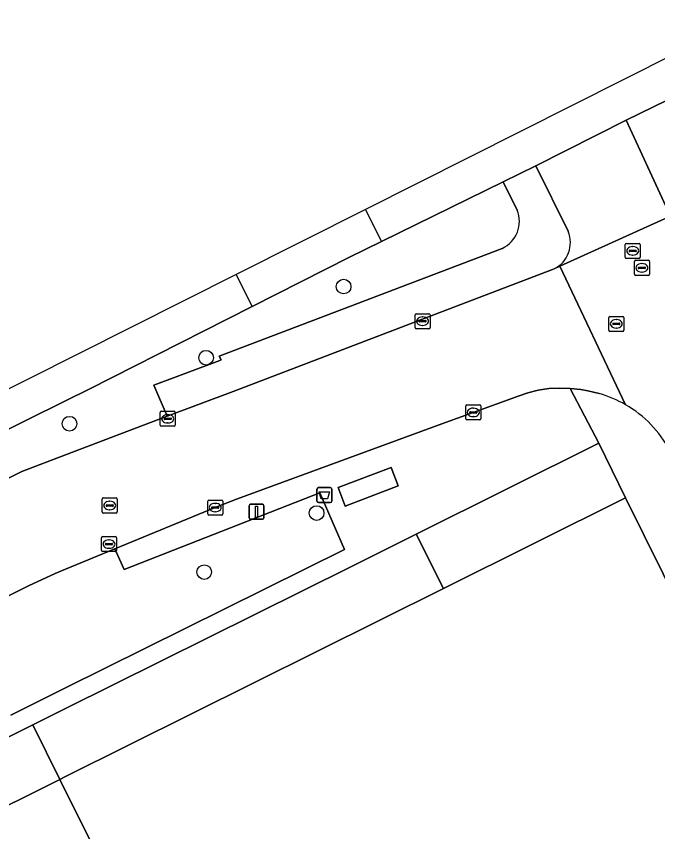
# Model space of a CAD drawing. Extents: x 157793 to 159380, y 380877 to 382313.
# Drawn here: x 157996.7 to 158039.4, y 381513 to 381567.3 of the extents above; entities that cross this region are included whole.
import ezdxf

# ---------------------------------------------------------------- set-up
doc = ezdxf.new("R2010")
doc.units = 0
for name, color, linetype in [('IMGEO_Afvalbak', 7, 'Continuous'), ('IMGEO_Berm_groen', 7, 'Continuous'), ('IMGEO_Boom', 7, 'Continuous'), ('IMGEO_Fietspad_gesloten', 7, 'Continuous'), ('IMGEO_Groenvoorziening', 7, 'Continuous'), ('IMGEO_Kolk', 7, 'Continuous'), ('IMGEO_Lichtmast', 7, 'Continuous'), ('IMGEO_OVBaan_gesloten', 7, 'Continuous'), ('IMGEO_Pand', 7, 'Continuous'), ('IMGEO_Rijbaan_lokaal_gesloten', 7, 'Continuous'), ('IMGEO_Rioolput', 7, 'Continuous'), ('IMGEO_Voetpad_gesloten', 7, 'Continuous'), ('IMGEO_Voetpad_open', 7, 'Continuous')]:
    doc.layers.add(name, color=color, linetype=linetype)

msp = doc.modelspace()

# ---------------------------------------------------------------- linework, layer by layer
at = {"layer": 'IMGEO_Afvalbak'}
for p, q in [((158016.735, 381534.976), (158016.735, 381535.776)), ((158016.735, 381535.776), (158016.735, 381534.976)), ((158016.835, 381535.876), (158017.625, 381535.876)), ((158017.625, 381535.876), (158016.835, 381535.876)), ((158017.725, 381535.776), (158017.725, 381534.976)), ((158017.725, 381534.976), (158017.725, 381535.776)), ((158017.625, 381534.876), (158016.835, 381534.876)), ((158016.835, 381534.876), (158017.625, 381534.876))]:
    msp.add_line(p, q, dxfattribs=at)
msp.add_lwpolyline([(158016.878, 381535.59), (158017.582, 381535.59), (158017.433, 381535.12), (158017.027, 381535.12), (158016.878, 381535.59)], dxfattribs=at)
for centre, start, end in [((158016.835, 381535.776), 90, 180), ((158016.835, 381535.776), 90, 180), ((158017.625, 381535.776), 0, 90), ((158017.625, 381535.776), 360, 90), ((158016.835, 381534.976), 180, 270), ((158016.835, 381534.976), 180, 270), ((158017.625, 381534.976), 270, 0), ((158017.625, 381534.976), 270, 0)]:
    msp.add_arc(centre, 0.1, start, end, dxfattribs=at)
at = {"layer": 'IMGEO_Berm_groen'}
for points in [[(158030.062, 381554.361), (158029.124, 381556.244), (158021.029, 381552.268), (158018.899, 381551.222), (158012.424, 381547.944), (158009.187, 381546.305), (158001.566, 381542.423), (158000, 381541.65), (157971.24, 381527.41), (157957.38, 381520.614), (157953.843, 381518.898), (157952.329, 381517.993), (157951.377, 381517.259), (157949.599, 381515.303), (157948.563, 381513.938), (157948.387, 381513.432), (157948.455, 381513.188), (157948.583, 381513.022), (157948.992, 381513.034), (157949.467, 381513.314), (157972.452, 381524.691)], [(157997.095, 381536.942), (158000, 381538.05), (158006.762, 381540.629), (158005.882, 381542.689), (158010.276, 381544.348), (158010.357, 381544.379), (158010.231, 381544.624), (158029.072, 381551.811)], [(157988.366, 381532.506), (157989.033, 381532.928), (157989.337, 381533.071), (157997.095, 381536.942)], [(157996.349, 381520.716), (158000, 381522.532), (158018.563, 381531.762), (158016.931, 381535.529), (158003.906, 381530.411), (158003.273, 381531.785), (158000, 381530.433), (157999.312, 381530.149), (157997.534, 381529.339), (157993.15, 381527.148), (157992.568, 381526.857), (157992.209, 381526.676)]]:
    msp.add_lwpolyline(points, dxfattribs=at)
msp.add_arc((158028.236, 381553.603), 1.977, 295.0077, 22.5564, dxfattribs=at)
at = {"layer": 'IMGEO_Boom'}
for centre in [(158018.51, 381549.268), (158009.358, 381544.524), (158000.261, 381540.13), (158016.711, 381534.177), (158009.232, 381530.244)]:
    msp.add_circle(centre, 0.489, dxfattribs=at)
at = {"layer": 'IMGEO_Fietspad_gesloten'}
for points in [[(158019.964, 381554.4), (158021.029, 381552.268), (158029.124, 381556.244), (158031.318, 381557.315), (158037.323, 381560.359), (158040.921, 381562.098), (158041.112, 381562.19), (158046.796, 381565.057), (158045.688, 381567.268), (158040.554, 381564.763)], [(158011.362, 381550.071), (158012.424, 381547.944), (158018.899, 381551.222), (158021.029, 381552.268), (158019.964, 381554.4)]]:
    msp.add_lwpolyline(points, close=True, dxfattribs=at)
for points in [[(158011.362, 381550.071), (157952.198, 381520.293), (157945.939, 381511.88)], [(157947.975, 381512.633), (157948.992, 381513.034), (157948.583, 381513.022), (157948.455, 381513.188), (157948.387, 381513.432), (157948.563, 381513.938), (157949.599, 381515.303), (157951.377, 381517.259), (157952.329, 381517.993), (157953.843, 381518.898), (157957.38, 381520.614), (157971.24, 381527.41), (158000, 381541.65), (158001.566, 381542.423), (158009.187, 381546.305), (158012.424, 381547.944), (158011.362, 381550.071)]]:
    msp.add_lwpolyline(points, dxfattribs=at)
at = {"layer": 'IMGEO_Groenvoorziening'}
for points in [[(158037.279, 381535.185), (158035.506, 381538.828), (158023.345, 381532.771), (158025.152, 381529.146)], [(157999.625, 381516.436), (158000, 381516.622), (158025.152, 381529.146), (158023.345, 381532.771), (158018.996, 381530.605), (158000, 381521.162), (157997.811, 381520.074)], [(157997.811, 381520.074), (157985.942, 381514.174), (157987.741, 381510.529), (157999.625, 381516.436)]]:
    msp.add_lwpolyline(points, close=True, dxfattribs=at)
at = {"layer": 'IMGEO_Kolk'}
for p, q in [((158023.268, 381546.533), (158023.268, 381547.385)), ((158023.343, 381547.459), (158024.195, 381547.459)), ((158023.756, 381547.239), (158023.781, 381547.239)), ((158024.269, 381547.385), (158024.269, 381546.533)), ((158023.527, 381546.953), (158023.527, 381546.965)), ((158023.965, 381546.916), (158023.567, 381546.916)), ((158023.57, 381547.002), (158023.968, 381547.002)), ((158023.779, 381546.679), (158023.754, 381546.679)), ((158024.011, 381546.965), (158024.011, 381546.953)), ((158024.195, 381546.459), (158023.343, 381546.459)), ((158026.647, 381540.459), (158026.647, 381541.311)), ((158026.722, 381541.385), (158027.574, 381541.385)), ((158027.135, 381541.165), (158027.16, 381541.165)), ((158027.648, 381541.311), (158027.648, 381540.459)), ((158006.305, 381540.032), (158006.305, 381540.884)), ((158006.38, 381540.958), (158007.232, 381540.958)), ((158006.793, 381540.738), (158006.818, 381540.738)), ((158007.306, 381540.884), (158007.306, 381540.032)), ((158026.906, 381540.879), (158026.906, 381540.891)), ((158027.344, 381540.842), (158026.946, 381540.842)), ((158026.949, 381540.928), (158027.347, 381540.928)), ((158027.158, 381540.605), (158027.133, 381540.605)), ((158027.39, 381540.891), (158027.39, 381540.879)), ((158006.564, 381540.452), (158006.564, 381540.464)), ((158007.002, 381540.415), (158006.604, 381540.415)), ((158006.607, 381540.501), (158007.005, 381540.501)), ((158006.816, 381540.178), (158006.791, 381540.178)), ((158007.048, 381540.464), (158007.048, 381540.452)), ((158027.574, 381540.385), (158026.722, 381540.385)), ((158007.232, 381539.958), (158006.38, 381539.958)), ((158009.463, 381534.12), (158009.463, 381534.972)), ((158009.538, 381535.046), (158010.39, 381535.046)), ((158009.951, 381534.826), (158009.976, 381534.826)), ((158010.464, 381534.972), (158010.464, 381534.12)), ((158009.722, 381534.54), (158009.722, 381534.552)), ((158010.16, 381534.503), (158009.762, 381534.503)), ((158009.765, 381534.589), (158010.163, 381534.589)), ((158009.974, 381534.266), (158009.949, 381534.266)), ((158010.206, 381534.552), (158010.206, 381534.54)), ((158010.39, 381534.046), (158009.538, 381534.046))]:
    msp.add_line(p, q, dxfattribs=at)
for points in [[(158023.268, 381546.533), (158023.268, 381547.385)], [(158023.343, 381547.459), (158024.195, 381547.459)], [(158024.269, 381547.385), (158024.269, 381546.533)], [(158024.195, 381546.459), (158023.343, 381546.459)], [(158026.647, 381540.459), (158026.647, 381541.311)], [(158026.722, 381541.385), (158027.574, 381541.385)], [(158027.648, 381541.311), (158027.648, 381540.459)], [(158006.305, 381540.032), (158006.305, 381540.884)], [(158006.38, 381540.958), (158007.232, 381540.958)], [(158007.306, 381540.884), (158007.306, 381540.032)], [(158027.574, 381540.385), (158026.722, 381540.385)], [(158007.232, 381539.958), (158006.38, 381539.958)], [(158009.463, 381534.12), (158009.463, 381534.972)], [(158009.538, 381535.046), (158010.39, 381535.046)], [(158010.464, 381534.972), (158010.464, 381534.12)], [(158010.39, 381534.046), (158009.538, 381534.046)]]:
    msp.add_lwpolyline(points, dxfattribs=at)
for centre, radius, start, end in [((158023.345, 381547.383), 0.0765, 91.552, 178.448), ((158023.345, 381547.383), 0.0765, 91.552, 178.448), ((158024.193, 381547.383), 0.0765, 1.552, 88.448), ((158024.193, 381547.383), 0.0765, 1.552, 88.448), ((158023.567, 381546.962), 0.0403, 85.8775, 175.7526), ((158023.564, 381546.952), 0.0366, 178.938, 274.7102), ((158023.968, 381546.959), 0.043, 264.8664, 352.4533), ((158023.972, 381546.964), 0.0386, 1.7309, 96.639), ((158023.345, 381546.535), 0.0765, 181.552, 268.448), ((158023.345, 381546.535), 0.0765, 181.552, 268.448), ((158024.193, 381546.535), 0.0765, 271.552, 358.448), ((158024.193, 381546.535), 0.0765, 271.552, 358.448), ((158026.724, 381541.309), 0.0765, 91.552, 178.448), ((158026.724, 381541.309), 0.0765, 91.552, 178.448), ((158027.572, 381541.309), 0.0765, 1.552, 88.448), ((158027.572, 381541.309), 0.0765, 1.552, 88.448), ((158006.382, 381540.882), 0.0765, 91.552, 178.448), ((158006.382, 381540.882), 0.0765, 91.552, 178.448), ((158007.23, 381540.882), 0.0765, 1.552, 88.448), ((158007.23, 381540.882), 0.0765, 1.552, 88.448), ((158026.946, 381540.888), 0.0403, 85.8775, 175.7526), ((158026.943, 381540.878), 0.0366, 178.938, 274.7102), ((158027.347, 381540.885), 0.043, 264.8664, 352.4533), ((158027.351, 381540.89), 0.0386, 1.7309, 96.639), ((158006.604, 381540.461), 0.0403, 85.8775, 175.7526), ((158006.601, 381540.451), 0.0366, 178.938, 274.7102), ((158007.005, 381540.458), 0.043, 264.8664, 352.4533), ((158007.009, 381540.463), 0.0386, 1.7309, 96.639), ((158026.724, 381540.461), 0.0765, 181.552, 268.448), ((158026.724, 381540.461), 0.0765, 181.552, 268.448), ((158027.572, 381540.461), 0.0765, 271.552, 358.448), ((158027.572, 381540.461), 0.0765, 271.552, 358.448), ((158006.382, 381540.034), 0.0765, 181.552, 268.448), ((158006.382, 381540.034), 0.0765, 181.552, 268.448), ((158007.23, 381540.034), 0.0765, 271.552, 358.448), ((158007.23, 381540.034), 0.0765, 271.552, 358.448), ((158009.54, 381534.97), 0.0765, 91.552, 178.448), ((158009.54, 381534.97), 0.0765, 91.552, 178.448), ((158010.388, 381534.97), 0.0765, 1.552, 88.448), ((158010.388, 381534.97), 0.0765, 1.552, 88.448), ((158009.54, 381534.122), 0.0765, 181.552, 268.448), ((158009.54, 381534.122), 0.0765, 181.552, 268.448), ((158009.762, 381534.549), 0.0403, 85.8775, 175.7526), ((158009.759, 381534.539), 0.0366, 178.938, 274.7102), ((158010.163, 381534.546), 0.043, 264.8664, 352.4533), ((158010.167, 381534.551), 0.0386, 1.7309, 96.639), ((158010.388, 381534.122), 0.0765, 271.552, 358.448), ((158010.388, 381534.122), 0.0765, 271.552, 358.448)]:
    msp.add_arc(centre, radius, start, end, dxfattribs=at)
for centre, major_axis, ratio, start_param, end_param in [((158023.755, 381546.959), (-0.387, 0.002), 0.722429, 4.712389, 7.853982), ((158023.78, 381546.959), (-0.39, 0.002), 0.717154, 1.570796, 4.712389), ((158027.134, 381540.885), (-0.387, 0.002), 0.722429, 4.712389, 7.853982), ((158027.159, 381540.885), (-0.39, 0.002), 0.717154, 1.570796, 4.712389), ((158006.792, 381540.458), (-0.387, 0.002), 0.722429, 4.712389, 7.853982), ((158006.817, 381540.458), (-0.39, 0.002), 0.717154, 1.570796, 4.712389), ((158009.95, 381534.546), (-0.387, 0.002), 0.722429, 4.712389, 7.853982), ((158009.975, 381534.546), (-0.39, 0.002), 0.717154, 1.570796, 4.712389)]:
    msp.add_ellipse(centre, major_axis=major_axis, ratio=ratio, start_param=start_param, end_param=end_param, dxfattribs=at)
at = {"layer": 'IMGEO_Lichtmast'}
for p, q in [((158012.215, 381533.863), (158012.215, 381534.663)), ((158012.215, 381534.663), (158012.215, 381533.863)), ((158012.315, 381534.763), (158013.105, 381534.763)), ((158013.105, 381534.763), (158012.315, 381534.763)), ((158013.205, 381534.663), (158013.205, 381533.863)), ((158013.205, 381533.863), (158013.205, 381534.663)), ((158013.105, 381533.763), (158012.315, 381533.763)), ((158012.315, 381533.763), (158013.105, 381533.763))]:
    msp.add_line(p, q, dxfattribs=at)
msp.add_lwpolyline([(158012.635, 381534.638), (158012.785, 381534.638), (158012.785, 381533.888), (158012.635, 381533.888), (158012.635, 381534.638)], dxfattribs=at)
for centre, start, end in [((158012.315, 381534.663), 90, 180), ((158012.315, 381534.663), 90, 180), ((158013.105, 381534.663), 0, 90), ((158013.105, 381534.663), 360, 90), ((158012.315, 381533.863), 180, 270), ((158012.315, 381533.863), 180, 270), ((158013.105, 381533.863), 270, 0), ((158013.105, 381533.863), 270, 0)]:
    msp.add_arc(centre, 0.1, start, end, dxfattribs=at)
at = {"layer": 'IMGEO_OVBaan_gesloten'}
for points in [[(158037.284, 381541.394), (158032.909, 381550.623), (158032.527, 381550.45), (158032.416, 381550.4), (158023.416, 381546.963), (158011.157, 381542.285), (158006.762, 381540.629), (158000, 381538.05), (157997.095, 381536.942), (157989.337, 381533.071), (157989.033, 381532.928), (157992.209, 381526.676), (157992.568, 381526.857), (157993.15, 381527.148), (157997.534, 381529.339), (157999.312, 381530.149), (158000, 381530.433), (158003.273, 381531.785), (158009.964, 381534.544), (158011.378, 381535.113), (158025.057, 381540.121)], [(158025.057, 381540.121), (158027.147, 381540.886), (158030.193, 381541.995), (158030.778, 381542.19), (158031.469, 381542.359), (158032.173, 381542.465), (158032.883, 381542.507), (158033.594, 381542.486), (158034.3, 381542.402), (158034.765, 381542.32), (158035.525, 381542.133)]]:
    msp.add_lwpolyline(points, dxfattribs=at)
msp.add_arc((158033.473, 381534.786), 7.629, 60.0277, 74.3953, dxfattribs=at)
at = {"layer": 'IMGEO_Pand'}
msp.add_lwpolyline([(158007.818, 381500), (158010.931, 381493.756), (158023.52, 381500), (158034.984, 381505.686), (158036.664, 381502.3), (158038.334, 381501.747), (158046.251, 381505.681), (158048.555, 381512.439), (158037.279, 381535.185), (158025.152, 381529.146), (158000, 381516.622), (157999.625, 381516.436)], close=True, dxfattribs=at)
msp.add_lwpolyline([(158007.818, 381500), (157999.625, 381516.436), (157987.741, 381510.529)], dxfattribs=at)
at = {"layer": 'IMGEO_Rijbaan_lokaal_gesloten'}
for points in [[(158037.323, 381560.359), (158031.318, 381557.315), (158033.456, 381552.945)], [(158032.527, 381550.45), (158032.909, 381550.623), (158040.324, 381553.986), (158039.971, 381554.628), (158037.323, 381560.359)], [(158049.315, 381535.902), (158049.193, 381536.141), (158046.811, 381540.959), (158046.258, 381542.019), (158040.487, 381553.614), (158040.324, 381553.986), (158032.909, 381550.623), (158037.284, 381541.394)]]:
    msp.add_lwpolyline(points, dxfattribs=at)
for centre, radius, start, end in [((158031.671, 381552.189), 1.939, 296.2137, 22.9412), ((158033.47, 381534.772), 7.642, 27.9096, 60.0608)]:
    msp.add_arc(centre, radius, start, end, dxfattribs=at)
at = {"layer": 'IMGEO_Rioolput'}
for p, q in [((158037.26, 381551.218), (158037.26, 381552.07)), ((158037.335, 381552.144), (158038.187, 381552.144)), ((158038.261, 381552.07), (158038.261, 381551.218)), ((158037.519, 381551.638), (158037.519, 381551.65)), ((158037.957, 381551.601), (158037.559, 381551.601)), ((158037.562, 381551.687), (158037.96, 381551.687)), ((158037.748, 381551.924), (158037.773, 381551.924)), ((158038.003, 381551.65), (158038.003, 381551.638)), ((158038.187, 381551.144), (158037.335, 381551.144)), ((158037.771, 381551.364), (158037.746, 381551.364)), ((158037.868, 381550.087), (158037.868, 381550.939)), ((158037.943, 381551.013), (158038.795, 381551.013)), ((158038.869, 381550.939), (158038.869, 381550.087)), ((158038.127, 381550.507), (158038.127, 381550.519)), ((158038.565, 381550.47), (158038.167, 381550.47)), ((158038.17, 381550.556), (158038.568, 381550.556)), ((158038.356, 381550.793), (158038.381, 381550.793)), ((158038.611, 381550.519), (158038.611, 381550.507)), ((158038.795, 381550.013), (158037.943, 381550.013)), ((158038.379, 381550.233), (158038.354, 381550.233)), ((158036.164, 381546.356), (158036.164, 381547.208)), ((158036.239, 381547.282), (158037.091, 381547.282)), ((158037.165, 381547.208), (158037.165, 381546.356)), ((158036.423, 381546.776), (158036.423, 381546.788)), ((158036.861, 381546.739), (158036.463, 381546.739)), ((158036.466, 381546.825), (158036.864, 381546.825)), ((158036.652, 381547.062), (158036.677, 381547.062)), ((158036.907, 381546.788), (158036.907, 381546.776)), ((158037.091, 381546.282), (158036.239, 381546.282)), ((158036.675, 381546.502), (158036.65, 381546.502)), ((158002.514, 381535.182), (158003.366, 381535.182)), ((158002.439, 381534.256), (158002.439, 381535.108)), ((158002.698, 381534.676), (158002.698, 381534.688)), ((158003.136, 381534.639), (158002.738, 381534.639)), ((158002.741, 381534.725), (158003.139, 381534.725)), ((158002.927, 381534.962), (158002.952, 381534.962)), ((158003.182, 381534.688), (158003.182, 381534.676)), ((158003.44, 381535.108), (158003.44, 381534.256)), ((158003.366, 381534.182), (158002.514, 381534.182)), ((158002.95, 381534.402), (158002.925, 381534.402)), ((158002.393, 381531.686), (158002.393, 381532.538)), ((158002.468, 381532.612), (158003.32, 381532.612)), ((158003.394, 381532.538), (158003.394, 381531.686)), ((158002.652, 381532.106), (158002.652, 381532.118)), ((158003.09, 381532.069), (158002.692, 381532.069)), ((158002.695, 381532.155), (158003.093, 381532.155)), ((158002.881, 381532.392), (158002.906, 381532.392)), ((158003.136, 381532.118), (158003.136, 381532.106)), ((158003.32, 381531.612), (158002.468, 381531.612)), ((158002.904, 381531.832), (158002.879, 381531.832))]:
    msp.add_line(p, q, dxfattribs=at)
for points in [[(158037.26, 381551.218), (158037.26, 381552.07)], [(158037.335, 381552.144), (158038.187, 381552.144)], [(158038.261, 381552.07), (158038.261, 381551.218)], [(158038.187, 381551.144), (158037.335, 381551.144)], [(158037.868, 381550.087), (158037.868, 381550.939)], [(158037.943, 381551.013), (158038.795, 381551.013)], [(158038.869, 381550.939), (158038.869, 381550.087)], [(158038.795, 381550.013), (158037.943, 381550.013)], [(158036.164, 381546.356), (158036.164, 381547.208)], [(158036.239, 381547.282), (158037.091, 381547.282)], [(158037.165, 381547.208), (158037.165, 381546.356)], [(158037.091, 381546.282), (158036.239, 381546.282)], [(158002.514, 381535.182), (158003.366, 381535.182)], [(158002.439, 381534.256), (158002.439, 381535.108)], [(158003.44, 381535.108), (158003.44, 381534.256)], [(158003.366, 381534.182), (158002.514, 381534.182)], [(158002.393, 381531.686), (158002.393, 381532.538)], [(158002.468, 381532.612), (158003.32, 381532.612)], [(158003.394, 381532.538), (158003.394, 381531.686)], [(158003.32, 381531.612), (158002.468, 381531.612)]]:
    msp.add_lwpolyline(points, dxfattribs=at)
for centre, radius, start, end in [((158037.337, 381552.068), 0.0765, 91.552, 178.448), ((158037.337, 381552.068), 0.0765, 91.552, 178.448), ((158038.185, 381552.068), 0.0765, 1.552, 88.448), ((158038.185, 381552.068), 0.0765, 1.552, 88.448), ((158037.559, 381551.647), 0.0403, 85.8775, 175.7526), ((158037.556, 381551.637), 0.0366, 178.938, 274.7102), ((158037.96, 381551.644), 0.043, 264.8664, 352.4533), ((158037.964, 381551.649), 0.0386, 1.7309, 96.639), ((158037.337, 381551.22), 0.0765, 181.552, 268.448), ((158037.337, 381551.22), 0.0765, 181.552, 268.448), ((158037.945, 381550.937), 0.0765, 91.552, 178.448), ((158037.945, 381550.937), 0.0765, 91.552, 178.448), ((158038.185, 381551.22), 0.0765, 271.552, 358.448), ((158038.185, 381551.22), 0.0765, 271.552, 358.448), ((158038.793, 381550.937), 0.0765, 1.552, 88.448), ((158038.793, 381550.937), 0.0765, 1.552, 88.448), ((158038.167, 381550.516), 0.0403, 85.8775, 175.7526), ((158038.164, 381550.506), 0.0366, 178.938, 274.7102), ((158038.568, 381550.513), 0.043, 264.8664, 352.4533), ((158038.572, 381550.518), 0.0386, 1.7309, 96.639), ((158037.945, 381550.089), 0.0765, 181.552, 268.448), ((158037.945, 381550.089), 0.0765, 181.552, 268.448), ((158038.793, 381550.089), 0.0765, 271.552, 358.448), ((158038.793, 381550.089), 0.0765, 271.552, 358.448), ((158036.241, 381547.206), 0.0765, 91.552, 178.448), ((158036.241, 381547.206), 0.0765, 91.552, 178.448), ((158037.089, 381547.206), 0.0765, 1.552, 88.448), ((158037.089, 381547.206), 0.0765, 1.552, 88.448), ((158036.463, 381546.785), 0.0403, 85.8775, 175.7526), ((158036.46, 381546.775), 0.0366, 178.938, 274.7102), ((158036.864, 381546.782), 0.043, 264.8664, 352.4533), ((158036.868, 381546.787), 0.0386, 1.7309, 96.639), ((158036.241, 381546.358), 0.0765, 181.552, 268.448), ((158036.241, 381546.358), 0.0765, 181.552, 268.448), ((158037.089, 381546.358), 0.0765, 271.552, 358.448), ((158037.089, 381546.358), 0.0765, 271.552, 358.448), ((158002.516, 381535.106), 0.0765, 91.552, 178.448), ((158002.516, 381535.106), 0.0765, 91.552, 178.448), ((158003.364, 381535.106), 0.0765, 1.552, 88.448), ((158003.364, 381535.106), 0.0765, 1.552, 88.448), ((158002.738, 381534.685), 0.0403, 85.8775, 175.7526), ((158002.735, 381534.675), 0.0366, 178.938, 274.7102), ((158003.139, 381534.682), 0.043, 264.8664, 352.4533), ((158003.143, 381534.687), 0.0386, 1.7309, 96.639), ((158002.516, 381534.258), 0.0765, 181.552, 268.448), ((158002.516, 381534.258), 0.0765, 181.552, 268.448), ((158003.364, 381534.258), 0.0765, 271.552, 358.448), ((158003.364, 381534.258), 0.0765, 271.552, 358.448), ((158002.47, 381532.536), 0.0765, 91.552, 178.448), ((158002.47, 381532.536), 0.0765, 91.552, 178.448), ((158003.318, 381532.536), 0.0765, 1.552, 88.448), ((158003.318, 381532.536), 0.0765, 1.552, 88.448), ((158002.692, 381532.115), 0.0403, 85.8775, 175.7526), ((158002.689, 381532.105), 0.0366, 178.938, 274.7102), ((158003.093, 381532.112), 0.043, 264.8664, 352.4533), ((158003.097, 381532.117), 0.0386, 1.7309, 96.639), ((158002.47, 381531.688), 0.0765, 181.552, 268.448), ((158002.47, 381531.688), 0.0765, 181.552, 268.448), ((158003.318, 381531.688), 0.0765, 271.552, 358.448), ((158003.318, 381531.688), 0.0765, 271.552, 358.448)]:
    msp.add_arc(centre, radius, start, end, dxfattribs=at)
for centre, major_axis, ratio, start_param, end_param in [((158037.747, 381551.644), (-0.387, 0.002), 0.722429, 4.712389, 7.853982), ((158037.772, 381551.644), (-0.39, 0.002), 0.717154, 1.570796, 4.712389), ((158038.355, 381550.513), (-0.387, 0.002), 0.722429, 4.712389, 7.853982), ((158038.38, 381550.513), (-0.39, 0.002), 0.717154, 1.570796, 4.712389), ((158036.651, 381546.782), (-0.387, 0.002), 0.722429, 4.712389, 7.853982), ((158036.676, 381546.782), (-0.39, 0.002), 0.717154, 1.570796, 4.712389), ((158002.926, 381534.682), (-0.387, 0.002), 0.722429, 4.712389, 7.853982), ((158002.951, 381534.682), (-0.39, 0.002), 0.717154, 1.570796, 4.712389), ((158002.88, 381532.112), (-0.387, 0.002), 0.722429, 4.712389, 7.853982), ((158002.905, 381532.112), (-0.39, 0.002), 0.717154, 1.570796, 4.712389)]:
    msp.add_ellipse(centre, major_axis=major_axis, ratio=ratio, start_param=start_param, end_param=end_param, dxfattribs=at)
at = {"layer": 'IMGEO_Voetpad_gesloten'}
msp.add_lwpolyline([(158022.147, 381535.983), (158021.682, 381537.212), (158018.149, 381535.876), (158018.614, 381534.647)], close=True, dxfattribs=at)
at = {"layer": 'IMGEO_Voetpad_open'}
for points in [[(158065.654, 381513.007), (158065.28, 381513.751), (158064.197, 381515.906), (158063.694, 381516.906), (158060.257, 381523.483), (158059.56, 381524.88), (158054.345, 381535.34), (158046.275, 381551.295), (158045.613, 381552.627), (158041.369, 381561.236), (158040.921, 381562.098), (158037.323, 381560.359), (158039.971, 381554.628), (158041.657, 381555.503), (158047.952, 381542.884), (158046.258, 381542.019), (158046.811, 381540.959), (158048.464, 381541.802), (158050.855, 381537.004), (158049.193, 381536.141), (158049.315, 381535.902)], [(158033.456, 381552.945), (158031.318, 381557.315), (158029.124, 381556.244), (158030.062, 381554.361)], [(158029.072, 381551.811), (158010.231, 381544.624), (158010.357, 381544.379), (158010.276, 381544.348), (158005.882, 381542.689), (158006.762, 381540.629), (158011.157, 381542.285), (158023.416, 381546.963), (158032.416, 381550.4)], [(158032.416, 381550.4), (158032.527, 381550.45)], [(157985.942, 381514.174), (157997.811, 381520.074), (158000, 381521.162), (158018.996, 381530.605), (158023.345, 381532.771), (158035.506, 381538.828), (158033.594, 381542.486), (158032.883, 381542.507), (158032.173, 381542.465), (158031.469, 381542.359), (158030.778, 381542.19), (158030.193, 381541.995), (158027.147, 381540.886), (158025.057, 381540.121), (158011.378, 381535.113), (158009.964, 381534.544), (158003.273, 381531.785), (158003.906, 381530.411), (158016.931, 381535.529), (158018.563, 381531.762), (158000, 381522.532), (157996.349, 381520.716)], [(158035.525, 381542.133), (158034.765, 381542.32), (158034.3, 381542.402), (158033.594, 381542.486), (158035.506, 381538.828), (158037.279, 381535.185), (158048.555, 381512.439), (158051.36, 381506.804), (158052.562, 381504.296)]]:
    msp.add_lwpolyline(points, dxfattribs=at)
msp.add_lwpolyline([(158022.147, 381535.983), (158018.614, 381534.647), (158018.149, 381535.876), (158021.682, 381537.212)], close=True, dxfattribs=at)
for centre, radius, start, end in [((158028.236, 381553.603), 1.977, 295.0077, 22.5564), ((158031.671, 381552.189), 1.939, 296.2137, 22.9412), ((158033.473, 381534.786), 7.629, 60.0277, 74.3953), ((158033.47, 381534.772), 7.642, 27.9096, 60.0608)]:
    msp.add_arc(centre, radius, start, end, dxfattribs=at)

doc.saveas('drawing.dxf')
